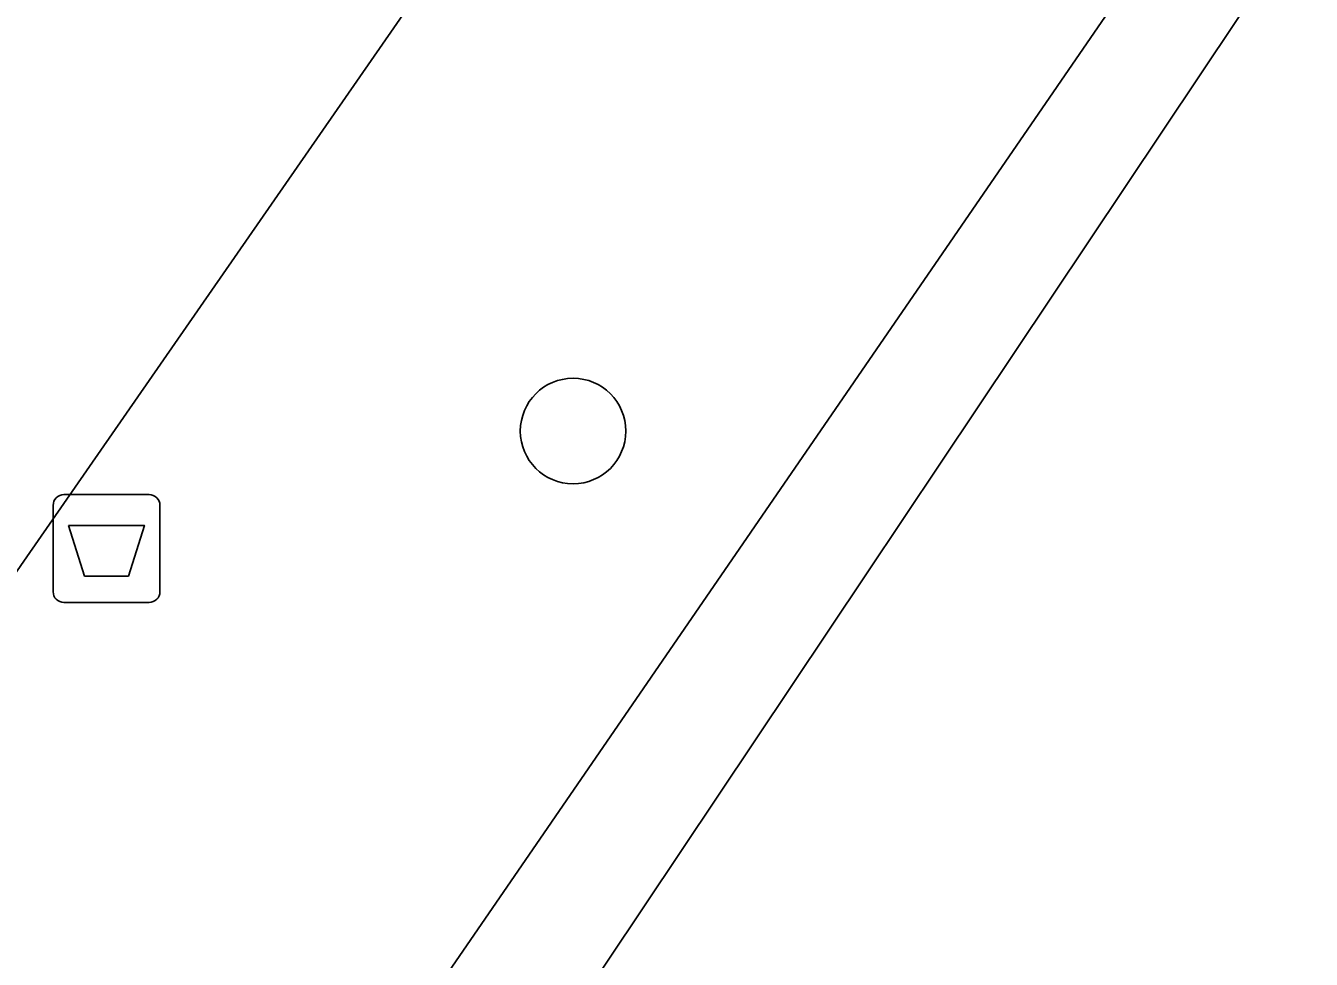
# Model space of a CAD drawing. Extents: x 160102 to 160934, y 382045 to 382923.
# Drawn here: x 160769.68 to 160781.59, y 382584.11 to 382592.77 of the extents above; entities that cross this region are included whole.
import ezdxf

# ---------------------------------------------------------------- set-up
doc = ezdxf.new("R2010")
doc.units = 0
for name, color, linetype in [('IMGEO_Afvalbak', 7, 'Continuous'), ('IMGEO_Boom', 7, 'Continuous'), ('IMGEO_Rijbaan_lokaal_gesloten', 7, 'Continuous'), ('IMGEO_Voetpad_open', 7, 'Continuous')]:
    doc.layers.add(name, color=color, linetype=linetype)

msp = doc.modelspace()

# ---------------------------------------------------------------- linework, layer by layer
at = {"layer": 'IMGEO_Afvalbak'}
for p, q in [((160770.03, 382588.42), (160770.82, 382588.42)), ((160770.82, 382588.42), (160770.03, 382588.42)), ((160769.93, 382587.52), (160769.93, 382588.32)), ((160769.93, 382588.32), (160769.93, 382587.52)), ((160770.92, 382588.32), (160770.92, 382587.52)), ((160770.92, 382587.52), (160770.92, 382588.32)), ((160770.82, 382587.42), (160770.03, 382587.42)), ((160770.03, 382587.42), (160770.82, 382587.42))]:
    msp.add_line(p, q, dxfattribs=at)
msp.add_lwpolyline([(160770.073, 382588.134), (160770.777, 382588.134), (160770.628, 382587.664), (160770.222, 382587.664), (160770.073, 382588.134)], dxfattribs=at)
for centre, start, end in [((160770.03, 382588.32), 90, 180), ((160770.03, 382588.32), 90, 180), ((160770.82, 382588.32), 0, 90), ((160770.82, 382588.32), 360, 90), ((160770.03, 382587.52), 180, 270), ((160770.03, 382587.52), 180, 270), ((160770.82, 382587.52), 270, 0), ((160770.82, 382587.52), 270, 0)]:
    msp.add_arc(centre, 0.1, start, end, dxfattribs=at)
at = {"layer": 'IMGEO_Boom'}
msp.add_circle((160774.75, 382589.009), 0.489, dxfattribs=at)
at = {"layer": 'IMGEO_Rijbaan_lokaal_gesloten'}
msp.add_lwpolyline([(160764.413, 382568.17), (160795.673, 382614.907), (160795.092, 382615.3), (160794.297, 382614.14), (160791.987, 382610.769), (160791.163, 382609.567), (160787.691, 382604.499), (160763.257, 382568.959)], close=True, dxfattribs=at)
at = {"layer": 'IMGEO_Voetpad_open'}
msp.add_lwpolyline([(160780.054, 382602.786), (160769.686, 382587.844), (160769.298, 382587.285), (160767.334, 382584.454), (160767.172, 382584.194), (160763.609, 382579.073), (160763.749, 382578.97), (160761.155, 382575.469), (160761.386, 382575.301), (160761.329, 382575.219), (160760.618, 382574.2), (160759.006, 382571.858), (160763.257, 382568.959), (160787.691, 382604.499)], dxfattribs=at)
msp.add_lwpolyline([(160780.054, 382602.786), (160780.249, 382603.067), (160779.893, 382603.312), (160779.752, 382603.092), (160779.582, 382603.212), (160779.038, 382602.663), (160766.66, 382590.155), (160764.076, 382591.898), (160763.168, 382590.709), (160757.915, 382594.327), (160756.434, 382592.182), (160758.468, 382590.81), (160758.286, 382590.546), (160766.561, 382584.965), (160766.74, 382585.23), (160767.246, 382584.889), (160767.067, 382584.623), (160767.334, 382584.454), (160769.298, 382587.285), (160769.686, 382587.844)], close=True, dxfattribs=at)

doc.saveas('drawing.dxf')
